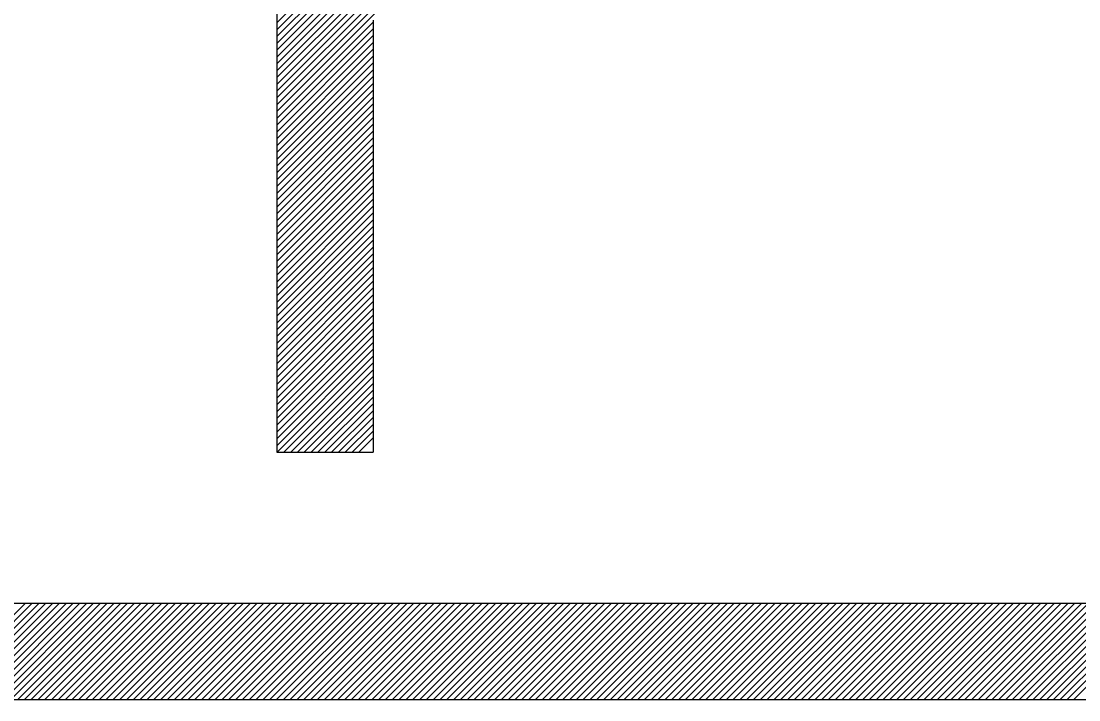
# Model space of a CAD drawing. Extents: x 519536 to 519949, y 326041 to 326519.
# Drawn here: x 519882.799 to 519884.994, y 326056.034 to 326057.441 of the extents above; entities that cross this region are included whole.
import ezdxf

# ---------------------------------------------------------------- set-up
doc = ezdxf.new("R2010")
doc.units = 0
doc.layers.add('RAMI_PLAN_####_TKST_#', color=7, linetype='Continuous')

msp = doc.modelspace()

# ---------------------------------------------------------------- linework, layer by layer
at = {"layer": 'RAMI_PLAN_####_TKST_#'}
for p, q in [((519883.329, 326058.5701), (519883.329, 326056.5474)), ((519883.329, 326057.2539), (519883.7184, 326057.6433)), ((519883.329, 326057.268), (519883.7043, 326057.6433)), ((519883.329, 326057.2822), (519883.6901, 326057.6433)), ((519883.329, 326057.2963), (519883.676, 326057.6433)), ((519883.329, 326057.3104), (519883.6618, 326057.6433)), ((519883.329, 326057.3246), (519883.6477, 326057.6433)), ((519883.329, 326057.3387), (519883.6336, 326057.6433)), ((519883.329, 326057.3529), (519883.6194, 326057.6433)), ((519883.329, 326057.367), (519883.6053, 326057.6433)), ((519883.329, 326057.3812), (519883.5911, 326057.6433)), ((519883.329, 326057.3953), (519883.577, 326057.6433)), ((519883.329, 326057.4094), (519883.5628, 326057.6433)), ((519883.329, 326057.4236), (519883.5487, 326057.6433)), ((519883.329, 326057.4377), (519883.5346, 326057.6433)), ((519883.529, 326057.4433), (519883.529, 326056.5474)), ((519883.329, 326057.2397), (519883.529, 326057.4397)), ((519883.329, 326057.2256), (519883.529, 326057.4256)), ((519883.329, 326057.2115), (519883.529, 326057.4115)), ((519883.329, 326057.1973), (519883.529, 326057.3973)), ((519883.329, 326057.1832), (519883.529, 326057.3832)), ((519883.329, 326057.169), (519883.529, 326057.369)), ((519883.329, 326057.1549), (519883.529, 326057.3549)), ((519883.329, 326057.1407), (519883.529, 326057.3407)), ((519883.329, 326057.1266), (519883.529, 326057.3266)), ((519883.329, 326057.1125), (519883.529, 326057.3125)), ((519883.329, 326057.0983), (519883.529, 326057.2983)), ((519883.329, 326057.0842), (519883.529, 326057.2842)), ((519883.329, 326057.07), (519883.529, 326057.27)), ((519883.329, 326057.0559), (519883.529, 326057.2559)), ((519883.329, 326057.0417), (519883.529, 326057.2417)), ((519883.329, 326057.0276), (519883.529, 326057.2276)), ((519883.329, 326057.0135), (519883.529, 326057.2135)), ((519883.329, 326056.9993), (519883.529, 326057.1993)), ((519883.329, 326056.9852), (519883.529, 326057.1852)), ((519883.329, 326056.971), (519883.529, 326057.171)), ((519883.329, 326056.9569), (519883.529, 326057.1569)), ((519883.329, 326056.9428), (519883.529, 326057.1428)), ((519883.329, 326056.9286), (519883.529, 326057.1286)), ((519883.329, 326056.9145), (519883.529, 326057.1145)), ((519883.329, 326056.9003), (519883.529, 326057.1003)), ((519883.329, 326056.8862), (519883.529, 326057.0862)), ((519883.329, 326056.872), (519883.529, 326057.072)), ((519883.329, 326056.8579), (519883.529, 326057.0579)), ((519883.329, 326056.8438), (519883.529, 326057.0438)), ((519883.329, 326056.8296), (519883.529, 326057.0296)), ((519883.329, 326056.8155), (519883.529, 326057.0155)), ((519883.329, 326056.8013), (519883.529, 326057.0013)), ((519883.329, 326056.7872), (519883.529, 326056.9872)), ((519883.329, 326056.773), (519883.529, 326056.973)), ((519883.329, 326056.7589), (519883.529, 326056.9589)), ((519883.329, 326056.7448), (519883.529, 326056.9448)), ((519883.329, 326056.7306), (519883.529, 326056.9306)), ((519883.329, 326056.7165), (519883.529, 326056.9165)), ((519883.329, 326056.7023), (519883.529, 326056.9023)), ((519883.329, 326056.6882), (519883.529, 326056.8882)), ((519883.329, 326056.6741), (519883.529, 326056.8741)), ((519883.329, 326056.6599), (519883.529, 326056.8599)), ((519883.329, 326056.6458), (519883.529, 326056.8458)), ((519883.329, 326056.6316), (519883.529, 326056.8316)), ((519883.329, 326056.6175), (519883.529, 326056.8175)), ((519883.329, 326056.6033), (519883.529, 326056.8033)), ((519883.329, 326056.5892), (519883.529, 326056.7892)), ((519883.329, 326056.5751), (519883.529, 326056.7751)), ((519883.329, 326056.5609), (519883.529, 326056.7609)), ((519883.3297, 326056.5474), (519883.529, 326056.7468)), ((519883.3438, 326056.5474), (519883.529, 326056.7326)), ((519883.3579, 326056.5474), (519883.529, 326056.7185)), ((519883.3721, 326056.5474), (519883.529, 326056.7043)), ((519883.3862, 326056.5474), (519883.529, 326056.6902)), ((519883.4004, 326056.5474), (519883.529, 326056.6761)), ((519883.4145, 326056.5474), (519883.529, 326056.6619)), ((519883.4286, 326056.5474), (519883.529, 326056.6478)), ((519883.4428, 326056.5474), (519883.529, 326056.6336)), ((519883.4569, 326056.5474), (519883.529, 326056.6195)), ((519883.4711, 326056.5474), (519883.529, 326056.6053)), ((519883.4852, 326056.5474), (519883.529, 326056.5912)), ((519883.4994, 326056.5474), (519883.529, 326056.5771)), ((519883.329, 326056.5474), (519883.529, 326056.5474)), ((519887.0228, 326056.234), (519879.363, 326056.234)), ((519882.6068, 326056.034), (519882.8068, 326056.234)), ((519882.621, 326056.034), (519882.821, 326056.234)), ((519882.6351, 326056.034), (519882.8351, 326056.234)), ((519882.6492, 326056.034), (519882.8492, 326056.234)), ((519882.6634, 326056.034), (519882.8634, 326056.234)), ((519882.6775, 326056.034), (519882.8775, 326056.234)), ((519882.6917, 326056.034), (519882.8917, 326056.234)), ((519882.7058, 326056.034), (519882.9058, 326056.234)), ((519882.7199, 326056.034), (519882.9199, 326056.234)), ((519882.7341, 326056.034), (519882.9341, 326056.234)), ((519882.7482, 326056.034), (519882.9482, 326056.234)), ((519882.7624, 326056.034), (519882.9624, 326056.234)), ((519882.7765, 326056.034), (519882.9765, 326056.234)), ((519882.7907, 326056.034), (519882.9907, 326056.234)), ((519882.8048, 326056.034), (519883.0048, 326056.234)), ((519882.8189, 326056.034), (519883.0189, 326056.234)), ((519882.8331, 326056.034), (519883.0331, 326056.234)), ((519882.8472, 326056.034), (519883.0472, 326056.234)), ((519882.8614, 326056.034), (519883.0614, 326056.234)), ((519882.8755, 326056.034), (519883.0755, 326056.234)), ((519882.8897, 326056.034), (519883.0897, 326056.234)), ((519882.9038, 326056.034), (519883.1038, 326056.234)), ((519882.9179, 326056.034), (519883.1179, 326056.234)), ((519882.9321, 326056.034), (519883.1321, 326056.234)), ((519882.9462, 326056.034), (519883.1462, 326056.234)), ((519882.9604, 326056.034), (519883.1604, 326056.234)), ((519882.9745, 326056.034), (519883.1745, 326056.234)), ((519882.9886, 326056.034), (519883.1886, 326056.234)), ((519883.0028, 326056.034), (519883.2028, 326056.234)), ((519883.0169, 326056.034), (519883.2169, 326056.234)), ((519883.0311, 326056.034), (519883.2311, 326056.234)), ((519883.0452, 326056.034), (519883.2452, 326056.234)), ((519883.0594, 326056.034), (519883.2594, 326056.234)), ((519883.0735, 326056.034), (519883.2735, 326056.234)), ((519883.0876, 326056.034), (519883.2876, 326056.234)), ((519883.1018, 326056.034), (519883.3018, 326056.234)), ((519883.1159, 326056.034), (519883.3159, 326056.234)), ((519883.1301, 326056.034), (519883.3301, 326056.234)), ((519883.1442, 326056.034), (519883.3442, 326056.234)), ((519883.1584, 326056.034), (519883.3584, 326056.234)), ((519883.1725, 326056.034), (519883.3725, 326056.234)), ((519883.1866, 326056.034), (519883.3866, 326056.234)), ((519883.2008, 326056.034), (519883.4008, 326056.234)), ((519883.2149, 326056.034), (519883.4149, 326056.234)), ((519883.2291, 326056.034), (519883.4291, 326056.234)), ((519883.2432, 326056.034), (519883.4432, 326056.234)), ((519883.2573, 326056.034), (519883.4573, 326056.234)), ((519883.2715, 326056.034), (519883.4715, 326056.234)), ((519883.2856, 326056.034), (519883.4856, 326056.234)), ((519883.2998, 326056.034), (519883.4998, 326056.234)), ((519883.3139, 326056.034), (519883.5139, 326056.234)), ((519883.3281, 326056.034), (519883.5281, 326056.234)), ((519883.3422, 326056.034), (519883.5422, 326056.234)), ((519883.3563, 326056.034), (519883.5563, 326056.234)), ((519883.3705, 326056.034), (519883.5705, 326056.234)), ((519883.3846, 326056.034), (519883.5846, 326056.234)), ((519883.3988, 326056.034), (519883.5988, 326056.234)), ((519883.4129, 326056.034), (519883.6129, 326056.234)), ((519883.4271, 326056.034), (519883.6271, 326056.234)), ((519883.4412, 326056.034), (519883.6412, 326056.234)), ((519883.4553, 326056.034), (519883.6553, 326056.234)), ((519883.4695, 326056.034), (519883.6695, 326056.234)), ((519883.4836, 326056.034), (519883.6836, 326056.234)), ((519883.4978, 326056.034), (519883.6978, 326056.234)), ((519883.5119, 326056.034), (519883.7119, 326056.234)), ((519883.5261, 326056.034), (519883.7261, 326056.234)), ((519883.5402, 326056.034), (519883.7402, 326056.234)), ((519883.5543, 326056.034), (519883.7543, 326056.234)), ((519883.5685, 326056.034), (519883.7685, 326056.234)), ((519883.5826, 326056.034), (519883.7826, 326056.234)), ((519883.5968, 326056.034), (519883.7968, 326056.234)), ((519883.6109, 326056.034), (519883.8109, 326056.234)), ((519883.625, 326056.034), (519883.825, 326056.234)), ((519883.6392, 326056.034), (519883.8392, 326056.234)), ((519883.6533, 326056.034), (519883.8533, 326056.234)), ((519883.6675, 326056.034), (519883.8675, 326056.234)), ((519883.6816, 326056.034), (519883.8816, 326056.234)), ((519883.6958, 326056.034), (519883.8958, 326056.234)), ((519883.7099, 326056.034), (519883.9099, 326056.234)), ((519883.724, 326056.034), (519883.924, 326056.234)), ((519883.7382, 326056.034), (519883.9382, 326056.234)), ((519883.7523, 326056.034), (519883.9523, 326056.234)), ((519883.7665, 326056.034), (519883.9665, 326056.234)), ((519883.7806, 326056.034), (519883.9806, 326056.234)), ((519883.7948, 326056.034), (519883.9948, 326056.234)), ((519883.8089, 326056.034), (519884.0089, 326056.234)), ((519883.823, 326056.034), (519884.023, 326056.234)), ((519883.8372, 326056.034), (519884.0372, 326056.234)), ((519883.8513, 326056.034), (519884.0513, 326056.234)), ((519883.8655, 326056.034), (519884.0655, 326056.234)), ((519883.8796, 326056.034), (519884.0796, 326056.234)), ((519883.8937, 326056.034), (519884.0937, 326056.234)), ((519883.9079, 326056.034), (519884.1079, 326056.234)), ((519883.922, 326056.034), (519884.122, 326056.234)), ((519883.9362, 326056.034), (519884.1362, 326056.234)), ((519883.9503, 326056.034), (519884.1503, 326056.234)), ((519883.9645, 326056.034), (519884.1645, 326056.234)), ((519883.9786, 326056.034), (519884.1786, 326056.234)), ((519883.9927, 326056.034), (519884.1927, 326056.234)), ((519884.0069, 326056.034), (519884.2069, 326056.234)), ((519884.021, 326056.034), (519884.221, 326056.234)), ((519884.0352, 326056.034), (519884.2352, 326056.234)), ((519884.0493, 326056.034), (519884.2493, 326056.234)), ((519884.0635, 326056.034), (519884.2635, 326056.234)), ((519884.0776, 326056.034), (519884.2776, 326056.234)), ((519884.0917, 326056.034), (519884.2917, 326056.234)), ((519884.1059, 326056.034), (519884.3059, 326056.234)), ((519884.12, 326056.034), (519884.32, 326056.234)), ((519884.1342, 326056.034), (519884.3342, 326056.234)), ((519884.1483, 326056.034), (519884.3483, 326056.234)), ((519884.1624, 326056.034), (519884.3624, 326056.234)), ((519884.1766, 326056.034), (519884.3766, 326056.234)), ((519884.1907, 326056.034), (519884.3907, 326056.234)), ((519884.2049, 326056.034), (519884.4049, 326056.234)), ((519884.219, 326056.034), (519884.419, 326056.234)), ((519884.2332, 326056.034), (519884.4332, 326056.234)), ((519884.2473, 326056.034), (519884.4473, 326056.234)), ((519884.2614, 326056.034), (519884.4614, 326056.234)), ((519884.2756, 326056.034), (519884.4756, 326056.234)), ((519884.2897, 326056.034), (519884.4897, 326056.234)), ((519884.3039, 326056.034), (519884.5039, 326056.234)), ((519884.318, 326056.034), (519884.518, 326056.234)), ((519884.3322, 326056.034), (519884.5322, 326056.234)), ((519884.3463, 326056.034), (519884.5463, 326056.234)), ((519884.3604, 326056.034), (519884.5604, 326056.234)), ((519884.3746, 326056.034), (519884.5746, 326056.234)), ((519884.3887, 326056.034), (519884.5887, 326056.234)), ((519884.4029, 326056.034), (519884.6029, 326056.234)), ((519884.417, 326056.034), (519884.617, 326056.234)), ((519884.4311, 326056.034), (519884.6311, 326056.234)), ((519884.4453, 326056.034), (519884.6453, 326056.234)), ((519884.4594, 326056.034), (519884.6594, 326056.234)), ((519884.4736, 326056.034), (519884.6736, 326056.234)), ((519884.4877, 326056.034), (519884.6877, 326056.234)), ((519884.5019, 326056.034), (519884.7019, 326056.234)), ((519884.516, 326056.034), (519884.716, 326056.234)), ((519884.5301, 326056.034), (519884.7301, 326056.234)), ((519884.5443, 326056.034), (519884.7443, 326056.234)), ((519884.5584, 326056.034), (519884.7584, 326056.234)), ((519884.5726, 326056.034), (519884.7726, 326056.234)), ((519884.5867, 326056.034), (519884.7867, 326056.234)), ((519884.6009, 326056.034), (519884.8009, 326056.234)), ((519884.615, 326056.034), (519884.815, 326056.234)), ((519884.6291, 326056.034), (519884.8291, 326056.234)), ((519884.6433, 326056.034), (519884.8433, 326056.234)), ((519884.6574, 326056.034), (519884.8574, 326056.234)), ((519884.6716, 326056.034), (519884.8716, 326056.234)), ((519884.6857, 326056.034), (519884.8857, 326056.234)), ((519884.6998, 326056.034), (519884.8998, 326056.234)), ((519884.714, 326056.034), (519884.914, 326056.234)), ((519884.7281, 326056.034), (519884.9281, 326056.234)), ((519884.7423, 326056.034), (519884.9423, 326056.234)), ((519884.7564, 326056.034), (519884.9564, 326056.234)), ((519884.7706, 326056.034), (519884.9706, 326056.234)), ((519884.7847, 326056.034), (519884.9847, 326056.234)), ((519884.7988, 326056.034), (519884.9988, 326056.234)), ((519884.813, 326056.034), (519885.013, 326056.234)), ((519884.8271, 326056.034), (519885.0271, 326056.234)), ((519884.8413, 326056.034), (519885.0413, 326056.234)), ((519884.8554, 326056.034), (519885.0554, 326056.234)), ((519884.8696, 326056.034), (519885.0696, 326056.234)), ((519884.8837, 326056.034), (519885.0837, 326056.234)), ((519884.8978, 326056.034), (519885.0978, 326056.234)), ((519884.912, 326056.034), (519885.112, 326056.234)), ((519884.9261, 326056.034), (519885.1261, 326056.234)), ((519884.9403, 326056.034), (519885.1403, 326056.234)), ((519884.9544, 326056.034), (519885.1544, 326056.234)), ((519884.9685, 326056.034), (519885.1685, 326056.234)), ((519884.9827, 326056.034), (519885.1827, 326056.234)), ((519890.4471, 326056.034), (519879.363, 326056.034))]:
    msp.add_line(p, q, dxfattribs=at)

doc.saveas('drawing.dxf')
